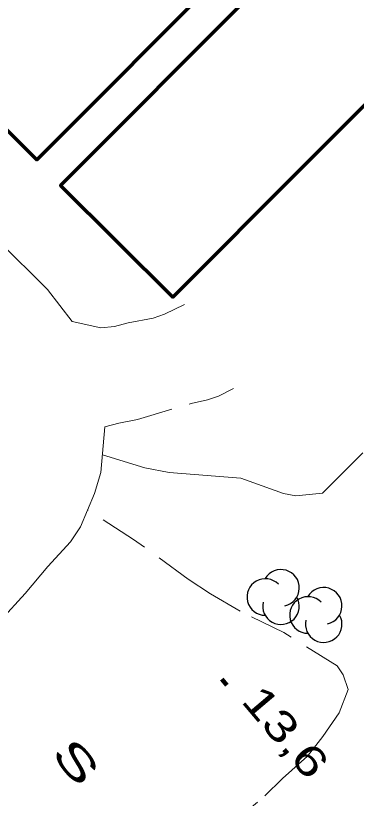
# Model space of a CAD drawing. Extents: x 386081 to 389416, y 5130568 to 5134082.
# Drawn here: x 387721.9 to 387756, y 5132470.3 to 5132548.6 of the extents above; entities that cross this region are included whole.
import ezdxf

# ---------------------------------------------------------------- set-up
doc = ezdxf.new("R2010")
doc.units = 0
doc.header["$LTSCALE"] = 1.2
doc.linetypes.add('MEDIUM_DASHED', pattern=[4.5, 3, -1.5])
for name, color, linetype, lineweight in [('19', 7, 'Continuous', 13), ('2', 7, 'Continuous', 13), ('3', 7, 'Continuous', 140), ('31', 7, 'Continuous', 70), ('44', 7, 'Continuous', 25), ('52', 7, 'Continuous', 13)]:
    doc.layers.add(name, color=color, linetype=linetype, lineweight=lineweight)

msp = doc.modelspace()

# ---------------------------------------------------------------- linework, layer by layer
at = {"layer": '19'}
for points in [[(387727.55, 5132518.01), (387725.09, 5132521.23), (387710.34, 5132535.83), (387708.36, 5132538.05), (387707.01, 5132539.42), (387705.65, 5132541.03), (387704.79, 5132542.64), (387702.32, 5132545.61), (387701.1, 5132548.33), (387700.73, 5132549.44), (387699.53, 5132554.39), (387700.04, 5132556.12), (387701.55, 5132557.85)], [(387633.22, 5132409.15), (387635.12, 5132410.66), (387645.71, 5132420.43), (387670.7, 5132442.89), (387676.08, 5132447.45), (387681.84, 5132451.89), (387687.86, 5132457.57), (387692.12, 5132461.03), (387708.67, 5132476.33), (387717.96, 5132485.47), (387722.86, 5132490.79), (387725.12, 5132493.51), (387727.38, 5132495.98), (387728.39, 5132497.46), (387729.79, 5132500.8), (387730.43, 5132502.9), (387730.84, 5132507.48)]]:
    msp.add_lwpolyline(points, dxfattribs=at)
at = {"layer": '19', "linetype": 'MEDIUM_DASHED'}
for points in [[(387727.55, 5132518.01), (387730.41, 5132517.39), (387731.79, 5132517.51), (387733.16, 5132517.88), (387735.66, 5132518.37), (387736.78, 5132518.74), (387738.78, 5132519.73)], [(387730.84, 5132507.48), (387732.21, 5132507.85), (387734.08, 5132508.22), (387739.45, 5132509.82), (387741.08, 5132510.19), (387742.2, 5132510.56), (387743.7, 5132511.3)]]:
    msp.add_lwpolyline(points, dxfattribs=at)
at = {"layer": '2'}
msp.add_lwpolyline([(387756.62, 5132504.89), (387752.6, 5132500.84), (387749.92, 5132500.57), (387748.7, 5132500.81), (387744.44, 5132502.36), (387737.25, 5132502.91), (387734.81, 5132503.38), (387730.59, 5132504.68)], dxfattribs=at)
at = {"layer": '3'}
msp.add_line((387742.53, 5132482.23), (387743.04, 5132481.62), dxfattribs=at)
at = {"layer": '31'}
msp.add_lwpolyline([(387730.33, 5132586.41), (387729.16, 5132586.91), (387720.82, 5132594.85), (387715.37, 5132589.14), (387718.77, 5132585.9), (387708.59, 5132575.23), (387714.06, 5132570.08), (387701.08, 5132557.07), (387724.02, 5132534.2), (387743.29, 5132553.53), (387745.76, 5132551.06), (387726.39, 5132531.63), (387737.61, 5132520.44), (387763.95, 5132546.86), (387752.76, 5132558.01), (387751.06, 5132556.31), (387749.3, 5132558.07), (387764.11, 5132572.92), (387756.84, 5132580.17), (387765.43, 5132588.78), (387749.02, 5132605.14)], close=True, dxfattribs=at)
at = {"layer": '44'}
for centre, start, end in [((387748.445, 5132491.367), 282.26917, 149.72626), ((387746.87, 5132490.452), 44.11537, 269.80396), ((387752.715, 5132489.567), 282.26917, 149.72626), ((387748.445, 5132489.536), 166.93686, 29.62122), ((387751.14, 5132488.652), 44.11537, 269.80396), ((387752.715, 5132487.736), 166.93686, 29.62122)]:
    msp.add_arc(centre, 1.831, start, end, dxfattribs=at)
at = {"layer": '52', "linetype": 'MEDIUM_DASHED'}
msp.add_lwpolyline([(387694.46, 5132463.19), (387695.74, 5132461.88), (387702.66, 5132455.44), (387703.4, 5132455.19), (387720.59, 5132459.72), (387727.08, 5132461.94), (387731.83, 5132463.16), (387739.33, 5132465.63), (387743.33, 5132467.6), (387746.84, 5132470.56), (387748.6, 5132472.29), (387751.11, 5132474.52), (387752.62, 5132476.5), (387754.26, 5132478.85), (387755.16, 5132481.2), (387754.67, 5132482.68), (387754.05, 5132483.55), (387748.72, 5132486.9), (387744.37, 5132489.02), (387741.39, 5132490.76), (387739.16, 5132492.25), (387733.7, 5132496.22), (387729.13, 5132499.15)], dxfattribs=at)

# ---------------------------------------------------------------- texts
at = {"layer": '3', "width": 1.35}
msp.add_text('13,6   ', height=3, rotation=310.294, dxfattribs=at).set_placement((387744.36, 5132480.01))
at = {"layer": '52', "width": 1.7}
msp.add_text('S', height=3, rotation=309.89, dxfattribs=at).set_placement((387725.35, 5132474.74))

doc.saveas('drawing.dxf')
